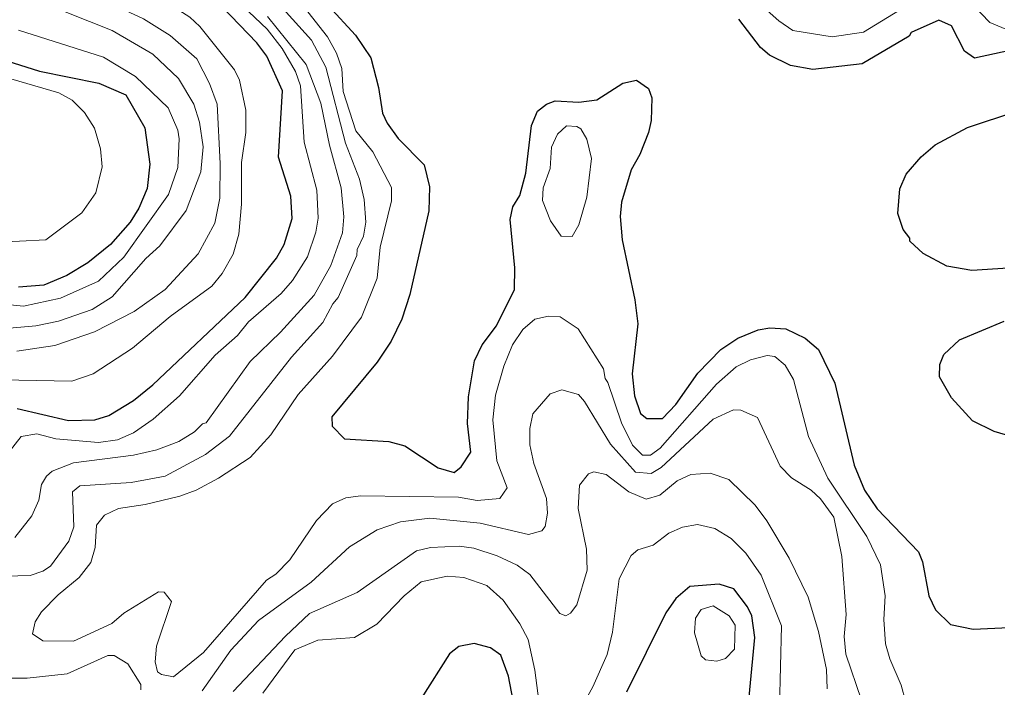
# Model space of a CAD drawing. Extents: x 673.3 to 698.5, y 6984.3 to 7012.3.
# Drawn here: x 688.217 to 689.47, y 7008.359 to 7009.216 of the extents above; entities that cross this region are included whole.
import ezdxf

# ---------------------------------------------------------------- set-up
doc = ezdxf.new("R2010")
doc.units = 0
doc.header["$LTSCALE"] = 0.032
doc.layers.add('1', color=7, linetype='Continuous', lineweight=25)
doc.layers.add('2', color=7, linetype='Continuous', lineweight=13)

msp = doc.modelspace()

# ---------------------------------------------------------------- linework, layer by layer
at = {"layer": '1'}
for points in [[(688.2134, 7008.7169), (688.2791, 7008.7016), (688.3129, 7008.7024), (688.3311, 7008.7078), (688.3628, 7008.727), (688.3872, 7008.7473), (688.5056, 7008.8593), (688.5457, 7008.9097), (688.5558, 7008.927), (688.5661, 7008.9605), (688.5644, 7008.989), (688.5483, 7009.0393), (688.5538, 7009.1243), (688.5337, 7009.1687), (688.5208, 7009.1859), (688.4543, 7009.2548)], [(688.6127, 7009.2332), (688.647, 7009.1957), (688.667, 7009.1664), (688.6768, 7009.1283), (688.6817, 7009.0953), (688.6876, 7009.0825), (688.7017, 7009.0629), (688.7352, 7009.0291), (688.742, 7009.0012), (688.7412, 7008.9703), (688.7168, 7008.8631), (688.7067, 7008.8312), (688.6927, 7008.8031), (688.675, 7008.7762), (688.6167, 7008.7061), (688.6174, 7008.6941), (688.6329, 7008.678), (688.6899, 7008.6747), (688.7102, 7008.6689), (688.753, 7008.6409), (688.7737, 7008.6349), (688.7825, 7008.642), (688.7948, 7008.6609), (688.7909, 7008.6976), (688.7918, 7008.7316), (688.7998, 7008.7778), (688.8097, 7008.7984), (688.8279, 7008.8227), (688.8511, 7008.8696), (688.8512, 7008.8974), (688.8455, 7008.9592), (688.8489, 7008.9755), (688.8577, 7008.9901), (688.8657, 7009.0186), (688.8729, 7009.0798), (688.8805, 7009.0979), (688.8919, 7009.1071), (688.9032, 7009.1112), (688.9333, 7009.1096), (688.9564, 7009.1127), (688.9898, 7009.1341), (689.0072, 7009.138), (689.0228, 7009.1272), (689.027, 7009.1152), (689.0262, 7009.0859), (689.0228, 7009.0707), (689.0116, 7009.0424), (689.0007, 7009.0228), (688.9882, 7008.9813), (688.9864, 7008.9632), (688.9888, 7008.9331), (689.005, 7008.8563), (689.0091, 7008.8253), (689.0019, 7008.7612), (689.0049, 7008.7332), (689.0124, 7008.7106), (689.0204, 7008.704), (689.0408, 7008.7038), (689.0579, 7008.7221), (689.0861, 7008.7621), (689.1156, 7008.7925), (689.1371, 7008.8071), (689.1632, 7008.8178), (689.1782, 7008.8204), (689.1989, 7008.8188), (689.2235, 7008.807), (689.2406, 7008.7925), (689.2614, 7008.7495), (689.2865, 7008.6442), (689.2997, 7008.6123), (689.316, 7008.5883)], [(689.5333, 7009.1861), (689.4405, 7009.1659), (689.4278, 7009.1748), (689.4111, 7009.2075), (689.3949, 7009.2147), (689.3594, 7009.199), (689.3567, 7009.1943), (689.2965, 7009.1587), (689.2333, 7009.1515), (689.2049, 7009.1568), (689.1779, 7009.1697), (689.1663, 7009.1799), (689.1386, 7009.2162)], [(688.192, 7009.1651), (688.242, 7009.1494), (688.3182, 7009.1341), (688.3529, 7009.119), (688.377, 7009.0765), (688.3837, 7009.0302), (688.3802, 7008.9991), (688.3695, 7008.9739), (688.3584, 7008.9556), (688.333, 7008.9269), (688.3041, 7008.9037), (688.277, 7008.8872), (688.2478, 7008.875), (688.2152, 7008.8726)], [(689.5101, 7008.8985), (689.4372, 7008.8938), (689.4052, 7008.8994), (689.375, 7008.9156), (689.3578, 7008.9313), (689.3575, 7008.9352), (689.349, 7008.9462), (689.3423, 7008.9667), (689.3449, 7008.9987), (689.3529, 7009.0175), (689.3722, 7009.0394), (689.3902, 7009.055), (689.4318, 7009.077), (689.4948, 7009.0982)], [(689.4803, 7008.6831), (689.4656, 7008.6874), (689.438, 7008.7011), (689.411, 7008.7306), (689.3956, 7008.7573), (689.396, 7008.7732), (689.4013, 7008.786), (689.4212, 7008.8049), (689.4786, 7008.8288)], [(689.316, 7008.5883), (689.3689, 7008.5331), (689.374, 7008.5204), (689.382, 7008.4766), (689.3904, 7008.4588), (689.4097, 7008.44), (689.4388, 7008.4337), (689.485, 7008.436)], [(689.1461, 7008.2892), (689.1589, 7008.4233), (689.1552, 7008.451), (689.1498, 7008.4624), (689.1319, 7008.4857), (689.1134, 7008.4914), (689.0757, 7008.4885), (689.0577, 7008.4733), (689.0451, 7008.455), (688.9946, 7008.3533)], [(688.8576, 7008.2979), (688.8432, 7008.3735), (688.8333, 7008.4007), (688.8202, 7008.41), (688.7991, 7008.4157), (688.7798, 7008.4117), (688.7678, 7008.4023), (688.7312, 7008.3449)]]:
    msp.add_lwpolyline(points, dxfattribs=at)
at = {"layer": '2'}
for points in [[(688.2128, 7009.3349), (688.234, 7009.3122), (688.2775, 7009.2912), (688.344, 7009.2686), (688.397, 7009.243), (688.4348, 7009.2186), (688.4478, 7009.2066), (688.4919, 7009.1511), (688.4985, 7009.1379), (688.5066, 7009.0993), (688.5066, 7009.0707), (688.5009, 7009.0322), (688.5009, 7008.9789), (688.4975, 7008.9404), (688.4902, 7008.9147), (688.4764, 7008.8899), (688.4629, 7008.8736), (688.4097, 7008.8346), (688.3615, 7008.7942), (688.311, 7008.7613), (688.2837, 7008.752), (688.1931, 7008.7536)], [(688.194, 7008.8188), (688.2375, 7008.8229), (688.2663, 7008.8287), (688.3097, 7008.8437), (688.3353, 7008.8602), (688.3786, 7008.909), (688.3964, 7008.9253), (688.4302, 7008.9706), (688.4487, 7009.0205), (688.452, 7009.0524), (688.4472, 7009.084), (688.4398, 7009.1071), (688.4201, 7009.14), (688.3872, 7009.1712), (688.3351, 7009.2014), (688.217, 7009.2491), (688.1507, 7009.287)], [(688.2132, 7008.7904), (688.2618, 7008.7977), (688.3126, 7008.815), (688.3636, 7008.8413), (688.4034, 7008.8695), (688.4455, 7008.915), (688.4668, 7008.9546), (688.4732, 7008.9867), (688.4739, 7009.0308), (688.4699, 7009.1069), (688.4601, 7009.1335), (688.4437, 7009.1651), (688.4095, 7009.1952), (688.3753, 7009.2164), (688.3286, 7009.2381), (688.254, 7009.2649), (688.2105, 7009.2848)], [(688.5625, 7009.2559), (688.6111, 7009.1932), (688.623, 7009.1726), (688.6296, 7009.1527), (688.6314, 7009.1232), (688.6477, 7009.0727), (688.6695, 7009.046), (688.6931, 7009.0001), (688.6931, 7008.9833), (688.6786, 7008.9237), (688.6751, 7008.8838), (688.655, 7008.8338), (688.6178, 7008.7841), (688.5738, 7008.7347), (688.5388, 7008.6831), (688.5121, 7008.6542), (688.4716, 7008.6274), (688.4429, 7008.6122), (688.4222, 7008.6045), (688.3777, 7008.5937), (688.3435, 7008.5885), (688.3255, 7008.5799), (688.3151, 7008.5672), (688.3136, 7008.5385), (688.3079, 7008.5192), (688.293, 7008.5002), (688.266, 7008.478), (688.2448, 7008.4559), (688.2366, 7008.4433), (688.2331, 7008.428), (688.2462, 7008.4188), (688.2859, 7008.4186), (688.3348, 7008.441), (688.35, 7008.4543), (688.3946, 7008.4816), (688.4017, 7008.4815), (688.4112, 7008.4692), (688.392, 7008.4122), (688.3903, 7008.3922), (688.3935, 7008.3793), (688.3984, 7008.3758), (688.414, 7008.3727), (688.4523, 7008.4038), (688.533, 7008.4965), (688.5451, 7008.5046), (688.5632, 7008.5227), (688.5972, 7008.5731), (688.6175, 7008.5947), (688.6346, 7008.6021), (688.6536, 7008.6047), (688.7791, 7008.6031), (688.8029, 7008.5989), (688.8322, 7008.6014), (688.8414, 7008.6151), (688.8284, 7008.6497)], [(689.3445, 7009.2275), (689.2984, 7009.1995), (689.2583, 7009.1935), (689.2076, 7009.2017), (689.1897, 7009.2141), (689.1484, 7009.2512)], [(688.1827, 7008.5013), (688.2303, 7008.5028), (688.2462, 7008.5082), (688.256, 7008.5146), (688.2797, 7008.5466), (688.286, 7008.5653), (688.2843, 7008.6099), (688.2938, 7008.6177), (688.3598, 7008.6218), (688.4032, 7008.6299), (688.4551, 7008.658), (688.4857, 7008.6814), (688.5651, 7008.7828), (688.6051, 7008.827), (688.6181, 7008.8512), (688.625, 7008.8593), (688.649, 7008.9131), (688.6493, 7008.9206), (688.6573, 7008.938), (688.6605, 7008.9556), (688.6582, 7008.9847), (688.6525, 7009.0107), (688.6344, 7009.0571), (688.6091, 7009.1546), (688.5907, 7009.1891), (688.55, 7009.2339)], [(688.2033, 7008.6613), (688.2188, 7008.6808), (688.2385, 7008.6844), (688.2629, 7008.678), (688.3179, 7008.6731), (688.3423, 7008.6765), (688.3628, 7008.6857), (688.3879, 7008.7033), (688.4215, 7008.733), (688.4673, 7008.7852), (688.4957, 7008.8104), (688.5101, 7008.8279), (688.5518, 7008.8641), (688.5662, 7008.881), (688.5855, 7008.9114), (688.5963, 7008.9429), (688.5995, 7008.9608), (688.5977, 7008.9969), (688.5815, 7009.0582), (688.5765, 7009.1305), (688.5704, 7009.149), (688.5532, 7009.1786), (688.5341, 7009.2032), (688.4948, 7009.2403)], [(689.4809, 7009.2034), (689.4602, 7009.2116), (689.4382, 7009.2349)], [(688.5343, 7009.2195), (688.5841, 7009.1581), (688.6028, 7009.1085), (688.6139, 7009.0544), (688.6288, 7008.9999), (688.632, 7008.9627), (688.6303, 7008.942), (688.6156, 7008.9001), (688.594, 7008.862), (688.5512, 7008.8145), (688.5121, 7008.7773), (688.4558, 7008.6983), (688.451, 7008.6971), (688.4409, 7008.687), (688.4206, 7008.6743), (688.3925, 7008.6638), (688.3625, 7008.6572), (688.2857, 7008.647), (688.2584, 7008.6364), (688.2511, 7008.63), (688.2445, 7008.6193), (688.2413, 7008.5995), (688.2321, 7008.5794), (688.2105, 7008.5513)], [(688.2045, 7008.8497), (688.2214, 7008.8482), (688.269, 7008.8583), (688.3178, 7008.88), (688.35, 7008.911), (688.4076, 7008.9912), (688.4195, 7009.0257), (688.4212, 7009.0628), (688.4193, 7009.0736), (688.407, 7009.1024), (688.3652, 7009.1427), (688.3242, 7009.1673), (688.2153, 7009.2018)], [(688.1538, 7009.1545), (688.2667, 7009.1216), (688.2841, 7009.1121), (688.2998, 7009.0965), (688.3125, 7009.0763), (688.3202, 7009.0498), (688.3226, 7009.0268), (688.3143, 7008.9932), (688.2965, 7008.9678), (688.2504, 7008.933), (688.1822, 7008.9295)], [(688.8284, 7008.6497), (688.8234, 7008.7025), (688.8266, 7008.7339), (688.8372, 7008.7709), (688.8483, 7008.7986), (688.8616, 7008.8183), (688.8771, 7008.8312), (688.8945, 7008.8351), (688.9095, 7008.8342), (688.9324, 7008.819), (688.9651, 7008.7675), (688.9673, 7008.7552), (688.9708, 7008.7503), (688.988, 7008.6984), (689.0023, 7008.6696), (689.0152, 7008.6568), (689.0251, 7008.6568), (689.0377, 7008.6659), (689.1101, 7008.748), (689.135, 7008.7703), (689.1534, 7008.7793), (689.1748, 7008.7847), (689.1846, 7008.7836), (689.1979, 7008.7725), (689.2085, 7008.754), (689.228, 7008.681), (689.2524, 7008.6273), (689.3026, 7008.5528), (689.32, 7008.5165), (689.3259, 7008.4768), (689.3242, 7008.4462), (689.3267, 7008.4152), (689.3322, 7008.3959), (689.3467, 7008.362), (689.352, 7008.3414)], [(689.2958, 7008.343), (689.2755, 7008.402), (689.2737, 7008.4243), (689.2762, 7008.4529), (689.2706, 7008.5271), (689.2601, 7008.5773), (689.2433, 7008.601), (689.2312, 7008.6121), (689.2059, 7008.6279), (689.1917, 7008.6427), (689.1624, 7008.7054), (689.141, 7008.7145), (689.1316, 7008.7153), (689.1057, 7008.703), (689.0389, 7008.6412), (689.026, 7008.6334), (689.0059, 7008.635), (688.9742, 7008.6712), (688.9407, 7008.726), (688.9329, 7008.7347), (688.9118, 7008.7407), (688.8967, 7008.7357), (688.8746, 7008.7098), (688.8707, 7008.6911), (688.8707, 7008.6704), (688.8756, 7008.6462), (688.8919, 7008.6016), (688.8934, 7008.5826), (688.8904, 7008.5657), (688.8861, 7008.5599), (688.8687, 7008.5553), (688.8069, 7008.5697), (688.7425, 7008.5762), (688.7048, 7008.5713), (688.675, 7008.5613), (688.6395, 7008.5395), (688.5904, 7008.4941), (688.5229, 7008.445), (688.4873, 7008.4068), (688.4506, 7008.3549)], [(688.4903, 7008.3539), (688.5576, 7008.4251), (688.5882, 7008.4539), (688.6494, 7008.481), (688.7252, 7008.5343), (688.7434, 7008.5388), (688.7801, 7008.5403), (688.7988, 7008.5379), (688.8286, 7008.5279), (688.8542, 7008.516), (688.8705, 7008.5038), (688.9091, 7008.4539), (688.9169, 7008.4508), (688.9229, 7008.4543), (688.931, 7008.4651), (688.9439, 7008.5094), (688.9432, 7008.5364), (688.9326, 7008.5886), (688.9343, 7008.6187), (688.9459, 7008.6331), (688.9525, 7008.6355), (688.9684, 7008.6323), (688.9975, 7008.61), (689.0199, 7008.6006), (689.0372, 7008.6057), (689.0596, 7008.6241), (689.077, 7008.6321), (689.1018, 7008.634), (689.1256, 7008.6258), (689.1593, 7008.5929), (689.1744, 7008.5728), (689.2032, 7008.5251), (689.2274, 7008.4749), (689.2405, 7008.431), (689.2509, 7008.3823), (689.2518, 7008.3573)], [(689.1908, 7008.334), (689.1931, 7008.4382), (689.167, 7008.5031), (689.1475, 7008.5314), (689.1286, 7008.5502), (689.1079, 7008.563), (689.0855, 7008.5679), (689.0664, 7008.5648), (689.0487, 7008.5571), (689.0285, 7008.5418), (689.0092, 7008.5354), (689.0003, 7008.5283), (688.9853, 7008.4986), (688.9766, 7008.4301), (688.9696, 7008.4012), (688.9515, 7008.3601), (688.935, 7008.3303)], [(688.882, 7008.3419), (688.877, 7008.3813), (688.8684, 7008.4208), (688.8578, 7008.4407), (688.8366, 7008.471), (688.8154, 7008.4898), (688.786, 7008.5003), (688.7646, 7008.502), (688.7315, 7008.4946), (688.7094, 7008.4767), (688.6747, 7008.4404), (688.646, 7008.4231), (688.5987, 7008.4197), (688.5692, 7008.4074), (688.5283, 7008.3519)], [(688.3719, 7008.3559), (688.3721, 7008.363), (688.3553, 7008.3894), (688.3378, 7008.4002), (688.3295, 7008.4002), (688.2775, 7008.3766), (688.2263, 7008.371), (688.1987, 7008.371)]]:
    msp.add_lwpolyline(points, dxfattribs=at)
for points in [[(688.9335, 7008.9525), (688.9438, 7008.9877), (688.9496, 7009.0374), (688.9435, 7009.0621), (688.9358, 7009.0753), (688.9309, 7009.0786), (688.9175, 7009.0794), (688.9062, 7009.0684), (688.8984, 7009.0519), (688.8967, 7009.0244), (688.8878, 7008.9999), (688.887, 7008.9837), (688.8972, 7008.9574), (688.9106, 7008.9379), (688.9248, 7008.9373)], [(689.0816, 7008.4293), (689.0831, 7008.4481), (689.0904, 7008.4591), (689.1057, 7008.4637), (689.126, 7008.451), (689.1337, 7008.439), (689.1331, 7008.4082), (689.1216, 7008.3964), (689.1104, 7008.393), (689.0957, 7008.3945), (689.0904, 7008.3999)]]:
    msp.add_lwpolyline(points, close=True, dxfattribs=at)

doc.saveas('drawing.dxf')
